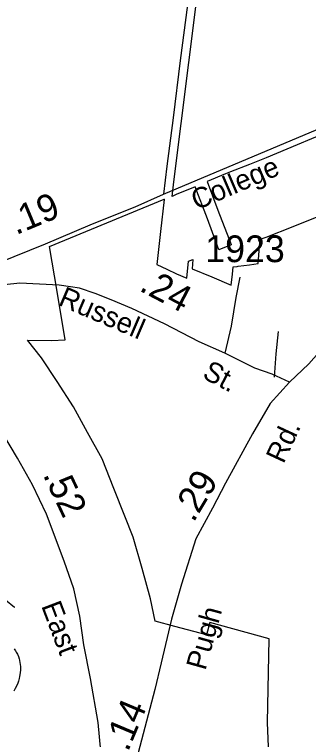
# Model space of a CAD drawing. Extents: x 2093524 to 2270757, y 289120 to 570408.
# Drawn here: x 2206401 to 2207776, y 455825 to 459217 of the extents above; entities that cross this region are included whole.
import ezdxf

# ---------------------------------------------------------------- set-up
doc = ezdxf.new("R2010")
doc.units = 0
for name, color, linetype in [('Exist Boundary Political City Limit New', 7, 'Continuous'), ('Exist Road Non-System Type 51', 7, 'Continuous'), ('Exist Road Primary NC Attributed', 7, 'Continuous'), ('Exist Road Primary NC Label', 7, 'Continuous'), ('Exist Road Primary NC Mileage Hundredths English Label', 7, 'Continuous'), ('Exist Road Primary US Label', 7, 'Continuous'), ('Exist Road Primary US Mileage Hundredths English Label', 7, 'Continuous'), ('Exist Road Primary US Shield CELL', 7, 'Continuous'), ('Exist Road Primary US UnDivided 4 Lane Attributed', 7, 'Continuous'), ('Exist Road Secondary Mileage Hundredths English Label', 7, 'Continuous'), ('Exist Road Secondary Type 51 Attributed', 7, 'Continuous'), ('Exist Road Secondary Type 51 Label', 7, 'Continuous'), ('Exist Road Secondary Type 51 Number Label', 7, 'Continuous'), ('Map Preparation Boundary City Limit Buffer Line', 7, 'Continuous')]:
    doc.layers.add(name, color=color, linetype=linetype)

msp = doc.modelspace()

# ---------------------------------------------------------------- linework, layer by layer
at = {"layer": 'Exist Boundary Political City Limit New'}
for points in [[(2207157.5, 458374.3), (2207138.2, 458366.2), (2207146, 458433.9), (2207390, 460371.4)], [(2207936, 458696.6), (2207578.5, 458546.1), (2207500, 458515.3), (2207412, 458480.7), (2207388.8, 458471.1), (2207302.8, 458435), (2207352.2, 458302.1), (2207414, 458141.6), (2207414.8, 458139.5), (2207357, 458116.2), (2207303.5, 458260.8), (2207246.2, 458411.4), (2207157.5, 458374.3)], [(2207591.5, 455753.4), (2207584.2, 455904.7), (2207592.5, 456296.3), (2207314.5, 456372.6), (2207298.8, 456314.7), (2207152, 456354.2), (2207060, 456379.4), (2207038.2, 456483.8), (2206999.2, 456625.8), (2206956.5, 456771.5), (2206917.8, 456870.7), (2206865.8, 456999.3), (2206810.8, 457138.3), (2206742.5, 457261.6), (2206677, 457382.2), (2206601, 457500.2), (2206527.5, 457610.3), (2206461.5, 457693.8), (2206574, 457691.5), (2206638, 457694.3), (2206601, 457920.8), (2206564.8, 458131.4), (2207102, 458352.5), (2207102.8, 458351.6), (2207102, 458351.2), (2207085, 458201.8), (2207067.2, 458048.2), (2207114.5, 458025.4), (2207159.8, 458003.5), (2207208, 457983.4), (2207215.2, 458062.6), (2207236, 458070.3), (2207232, 458027), (2207323.8, 457989.1), (2207415.2, 457950.5), (2207420.5, 458002.4), (2207424, 458035.9), (2207443.5, 458038.6), (2207448, 458039.2), (2207500, 458046.2), (2207540.5, 458051.7), (2207549.2, 458150.5), (2207543, 458162.1), (2207578.5, 458175.9), (2207704.2, 458225.2), (2207870.8, 458292.4)]]:
    msp.add_lwpolyline(points, dxfattribs=at)
at = {"layer": 'Exist Road Non-System Type 51'}
for points in [[(2207297.8, 459940.5), (2207280.6, 459804.4), (2207244.5, 459538.5), (2207210.4, 459262.3), (2207176.3, 459002.2), (2207144.1, 458733.9), (2207113.6, 458507.9), (2207098.5, 458375.7)], [(2207455.2, 457988.4), (2207435.9, 457892.3), (2207414.9, 457758.3), (2207385.8, 457632.2)], [(2207634.8, 457733.9), (2207623.5, 457629.8), (2207616.4, 457519.7)]]:
    msp.add_lwpolyline(points, dxfattribs=at)
at = {"layer": 'Exist Road Primary NC Attributed'}
msp.add_lwpolyline([(2206143.2, 457983.8), (2206155.7, 457989.4), (2206325.2, 458054.6), (2206546.5, 458144), (2206755.6, 458233.6), (2206790.3, 458247.4), (2206965.2, 458317), (2207098.5, 458375.7), (2208323.7, 458892.9), (2208946.7, 459142)], dxfattribs=at)
at = {"layer": 'Exist Road Primary US Shield CELL'}
for points in [[(2206273.2, 456546.7), (2206401.8, 456444.3), (2206398.8, 456443.1)], [(2206400.3, 456248.8), (2206403.6, 456244.4), (2206406.9, 456239.5), (2206409.9, 456234.4), (2206413, 456228.9), (2206415.4, 456224.1), (2206419.9, 456213.1), (2206423.2, 456202.4), (2206424.7, 456196.8), (2206427.1, 456184.2), (2206428, 456177.9), (2206429, 456165.6), (2206429.1, 456150.7), (2206427.9, 456136.6), (2206425.3, 456120.1), (2206423.1, 456110.2), (2206419.7, 456098.8), (2206416.4, 456088.8), (2206410.5, 456074.1), (2206405.3, 456063.5), (2206398.6, 456051)]]:
    msp.add_lwpolyline(points, dxfattribs=at)
at = {"layer": 'Exist Road Primary US UnDivided 4 Lane Attributed'}
msp.add_lwpolyline([(2206826.4, 455476.1), (2206805.9, 455770.4), (2206792, 455904.7), (2206756.4, 456110.4), (2206725.4, 456268.2), (2206706.5, 456402), (2206679.5, 456529.8), (2206634.5, 456659.3), (2206551, 456878.8), (2206486.2, 457016.2), (2206415.6, 457141.6), (2206281.9, 457364.7), (2206176.9, 457523.9), (2206116.5, 457587.4), (2205981.4, 457736.4), (2205849.4, 457870.4)], dxfattribs=at)
at = {"layer": 'Exist Road Secondary Type 51 Attributed'}
for points in [[(2208946.7, 459142), (2208941.1, 459058.1), (2208923.6, 458986.3), (2208911.8, 458938), (2208868.6, 458843.7), (2208815.3, 458721.5), (2208770, 458637.1), (2208694.7, 458544.8), (2208551.7, 458395.8), (2208406.9, 458244.8), (2208210.3, 458057.6), (2208108.9, 457956.9), (2208001.9, 457838.4), (2207871, 457689.4), (2207777.7, 457582.7), (2207687.5, 457496.9)], [(2207687.5, 457496.9), (2207607.2, 457534.2), (2207526.1, 457563.2), (2207385.8, 457632.2), (2207265.1, 457685.2), (2207102.8, 457770.1), (2206950.4, 457841), (2206854.1, 457882.3), (2206778, 457911.7), (2206705.3, 457936.2), (2206664, 457942.7), (2206609.6, 457951.4), (2206427.1, 457960.1), (2206238, 457940.5), (2206192.3, 457942.7), (2206168.3, 457955.2), (2206155.2, 457966), (2206143.2, 457983.8)], [(2207687.5, 457496.9), (2207597.3, 457397.9), (2207513.8, 457255.9), (2207388.6, 457024.9), (2207327.4, 456908), (2207250, 456764.1), (2207182.7, 456551.8), (2207135.3, 456387.6), (2207088, 456184.4), (2207057.4, 456059.2), (2206987.8, 455792), (2206953, 455659.8), (2206919.6, 455534.6), (2206902.3, 455514.2), (2206883.5, 455495.6), (2206858.4, 455481.7), (2206826.4, 455476.1)]]:
    msp.add_lwpolyline(points, dxfattribs=at)
at = {"layer": 'Map Preparation Boundary City Limit Buffer Line'}
for points in [[(2207157.5, 458374.3), (2207138.2, 458366.2), (2207146, 458433.9), (2207390, 460371.4)], [(2207936, 458696.6), (2207578.5, 458546.1), (2207500, 458515.3), (2207412, 458480.7), (2207388.8, 458471.1), (2207302.8, 458435), (2207352.2, 458302.1), (2207414, 458141.6), (2207414.8, 458139.5), (2207357, 458116.2), (2207303.5, 458260.8), (2207246.2, 458411.4), (2207157.5, 458374.3)], [(2207591.5, 455753.4), (2207584.2, 455904.7), (2207592.5, 456296.3), (2207314.5, 456372.6), (2207298.8, 456314.7), (2207152, 456354.2), (2207060, 456379.4), (2207038.2, 456483.8), (2206999.2, 456625.8), (2206956.5, 456771.5), (2206917.8, 456870.7), (2206865.8, 456999.3), (2206810.8, 457138.3), (2206742.5, 457261.6), (2206677, 457382.2), (2206601, 457500.2), (2206527.5, 457610.3), (2206461.5, 457693.8), (2206574, 457691.5), (2206638, 457694.3), (2206601, 457920.8), (2206564.8, 458131.4), (2207102, 458352.5), (2207102.8, 458351.6), (2207102, 458351.2), (2207085, 458201.8), (2207067.2, 458048.2), (2207114.5, 458025.4), (2207159.8, 458003.5), (2207208, 457983.4), (2207215.2, 458062.6), (2207236, 458070.3), (2207232, 458027), (2207323.8, 457989.1), (2207415.2, 457950.5), (2207420.5, 458002.4), (2207424, 458035.9), (2207443.5, 458038.6), (2207448, 458039.2), (2207500, 458046.2), (2207540.5, 458051.7), (2207549.2, 458150.5), (2207543, 458162.1), (2207578.5, 458175.9), (2207704.2, 458225.2), (2207870.8, 458292.4)]]:
    msp.add_lwpolyline(points, dxfattribs=at)

# ---------------------------------------------------------------- texts
at = {"layer": 'Exist Road Primary NC Label'}
msp.add_text('College', height=95, rotation=23.2022, dxfattribs=at).set_placement((2207253.1, 458300.3))
at = {"layer": 'Exist Road Primary NC Mileage Hundredths English Label'}
msp.add_text('.19', height=125, rotation=22.6104, dxfattribs=at).set_placement((2206408.4, 458184.4))
at = {"layer": 'Exist Road Primary US Label'}
msp.add_text('East', height=95, rotation=290.8339, dxfattribs=at).set_placement((2206525.3, 456450.8))
at = {"layer": 'Exist Road Primary US Mileage Hundredths English Label'}
msp.add_text('.52', height=125, rotation=295.2542, dxfattribs=at).set_placement((2206532.6, 457064.3))
at = {"layer": 'Exist Road Secondary Mileage Hundredths English Label'}
for s, rotation, p in [('.24', 332.3803, (2206979.8, 457927.2)), ('.29', 59.1517, (2207238.6, 456836.8)), ('.14', 67.1785, (2206931.8, 455764))]:
    msp.add_text(s, height=125, rotation=rotation, dxfattribs=at).set_placement(p)
at = {"layer": 'Exist Road Secondary Type 51 Label'}
for s, rotation, p in [('Russell', 336.7861, (2206601.5, 457859.5)), ('St.', 332.3803, (2207275.1, 457518.8)), ('Rd.', 65.1285, (2207659.6, 457111.6)), ('Pugh', 74.5055, (2207294.1, 456145.3))]:
    msp.add_text(s, height=95, rotation=rotation, dxfattribs=at).set_placement(p)
at = {"layer": 'Exist Road Secondary Type 51 Number Label'}
msp.add_text('1923', height=125, dxfattribs=at).set_placement((2207293.6, 458058.4))

doc.saveas('drawing.dxf')
